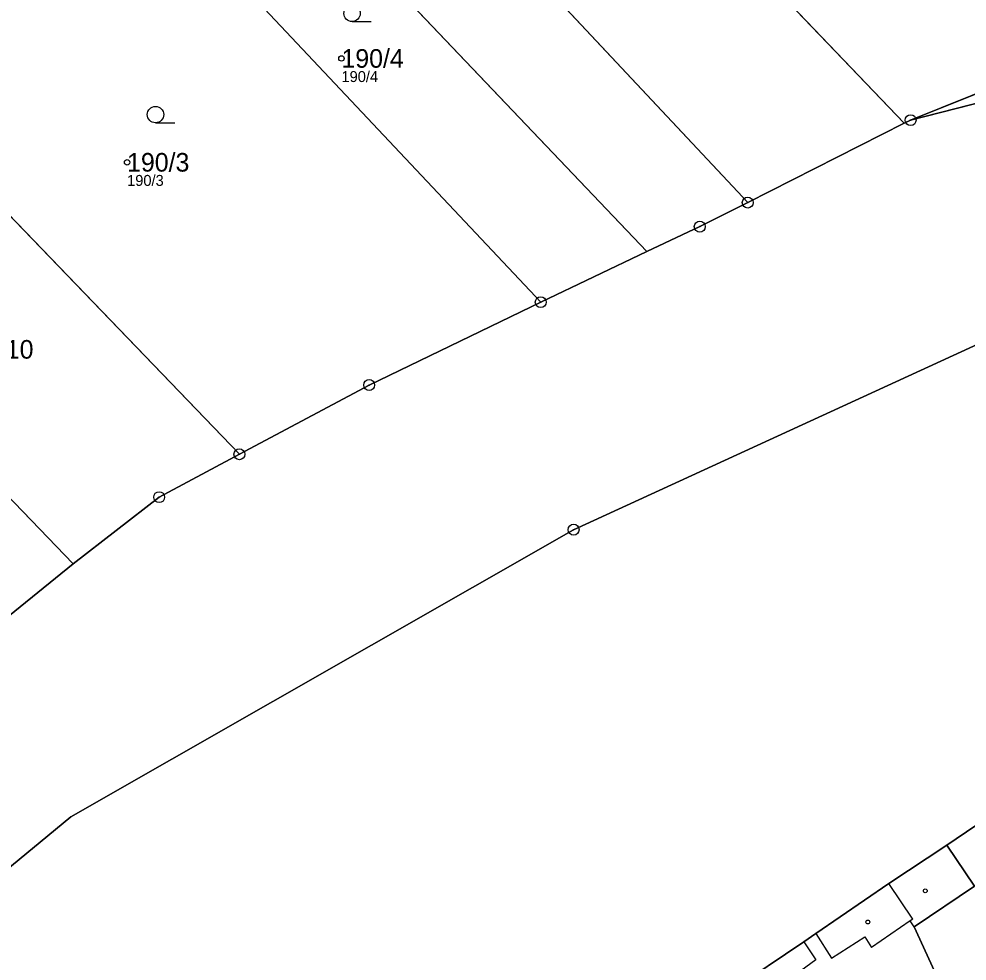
# Model space of a CAD drawing. Extents: x -734965 to -732523, y -1026217 to -1023680.
# Drawn here: x -733942.2 to -733855.6, y -1024628.8 to -1024542.7 of the extents above; entities that cross this region are included whole.
import ezdxf

# ---------------------------------------------------------------- set-up
doc = ezdxf.new("R2010")
doc.units = 0
for name, color, linetype in [('Vrstva 1', 7, 'Continuous'), ('Vrstva 2', 7, 'Continuous'), ('Vrstva 3', 7, 'Continuous'), ('Vrstva 4', 7, 'Continuous'), ('Vrstva 5', 7, 'Continuous'), ('Vrstva 50', 7, 'Continuous'), ('Vrstva 51', 7, 'Continuous'), ('Vrstva 8', 7, 'Continuous')]:
    doc.layers.add(name, color=color, linetype=linetype)

msp = doc.modelspace()

# ---------------------------------------------------------------- linework, layer by layer
at = {"layer": 'Vrstva 1'}
for p, q in [((-733898.62, -1024513.32), (-733861.35, -1024552.24)), ((-733884.87, -1024563.97), (-733929.53, -1024517.05)), ((-733909.74, -1024523.1), (-733875.65, -1024559.51)), ((-733860.78, -1024551.98), (-733790.87, -1024534.07)), ((-733860.78, -1024551.98), (-733846.64, -1024546.29)), ((-733952.62, -1024550.79), (-733922.08, -1024582.51)), ((-733875.65, -1024559.51), (-733861.35, -1024552.24)), ((-733861.35, -1024552.24), (-733860.78, -1024551.98)), ((-733967.15, -1024561.45), (-733937.27, -1024592.53)), ((-733894.56, -1024568.61), (-733884.87, -1024563.97))]:
    msp.add_line(p, q, dxfattribs=at)
for points in [[(-733894.56, -1024568.61), (-733928.7, -1024532.3), (-733930.95, -1024529.9)], [(-733674.26, -1024550.82), (-733710.25, -1024547.89), (-733781.73, -1024552.69), (-733847.21, -1024569.05), (-733891.56, -1024589.4), (-733937.48, -1024615.65), (-733966.88, -1024639.91)], [(-733884.87, -1024563.97), (-733880.03, -1024561.71), (-733875.65, -1024559.51)], [(-733922.08, -1024582.51), (-733910.23, -1024576.18), (-733894.56, -1024568.61)], [(-733937.27, -1024592.53), (-733929.41, -1024586.43), (-733922.08, -1024582.51)], [(-733957.24, -1024608.33), (-733943.73, -1024597.76), (-733937.27, -1024592.53)], [(-733831.89, -1024605.54), (-733848.67, -1024612.26), (-733857.48, -1024618.22)], [(-733857.48, -1024618.22), (-733862.78, -1024621.72), (-733869.43, -1024626.31), (-733870.54, -1024627.06), (-733877.13, -1024631.52)], [(-733856.06, -1024635.24), (-733860.45, -1024625.68), (-733854.95, -1024621.96), (-733857.48, -1024618.22)]]:
    msp.add_lwpolyline(points, dxfattribs=at)
at = {"layer": 'Vrstva 3'}
for p, q in [((-733911.793, -1024542.97), (-733910.043, -1024542.97)), ((-733929.743, -1024552.22), (-733927.993, -1024552.22))]:
    msp.add_line(p, q, dxfattribs=at)
for centre in [(-733911.793, -1024542.22), (-733929.743, -1024551.47)]:
    msp.add_circle(centre, 0.75, dxfattribs=at)
at = {"layer": 'Vrstva 4'}
for p, q in [((-733860.57, -1024624.98), (-733862.78, -1024621.72)), ((-733860.57, -1024624.98), (-733860.81, -1024625.15)), ((-733860.81, -1024625.15), (-733864.35, -1024627.58)), ((-733860.45, -1024625.68), (-733860.81, -1024625.15)), ((-733869.43, -1024626.31), (-733868, -1024628.55)), ((-733868, -1024628.55), (-733864.97, -1024626.61)), ((-733864.97, -1024626.61), (-733864.35, -1024627.58)), ((-733870.54, -1024627.06), (-733869.42, -1024628.71)), ((-733869.42, -1024628.71), (-733875.41, -1024633.03))]:
    msp.add_line(p, q, dxfattribs=at)
at = {"layer": 'Vrstva 5'}
for centre in [(-733859.437, -1024622.399), (-733864.677, -1024625.249)]:
    msp.add_circle(centre, 0.175, dxfattribs=at)
at = {"layer": 'Vrstva 50'}
for centre in [(-733912.76, -1024546.34), (-733932.34, -1024555.83)]:
    msp.add_circle(centre, 0.25, dxfattribs=at)
at = {"layer": 'Vrstva 51'}
for points in [[(-733861.35, -1024552.24), (-733860.78, -1024551.98), (-733846.64, -1024546.29), (-733895.8, -1024494.55), (-733904.36, -1024502.83), (-733905.22, -1024503.68), (-733901.23, -1024507.9), (-733902.54, -1024509.18), (-733898.73, -1024513.21), (-733898.62, -1024513.32)], [(-733880.03, -1024561.71), (-733875.65, -1024559.51), (-733909.74, -1024523.1), (-733911.03, -1024521.72), (-733915.62, -1024526.02), (-733923.08, -1024518.25), (-733918.43, -1024513.82), (-733918.56, -1024513.68), (-733922.31, -1024509.61), (-733929.53, -1024517.05), (-733884.87, -1024563.97)], [(-733875.65, -1024559.51), (-733861.35, -1024552.24), (-733898.62, -1024513.32), (-733903.62, -1024517.95), (-733901.39, -1024520.54), (-733904.12, -1024523.22), (-733906.4, -1024520.53), (-733907.59, -1024521.63), (-733907.41, -1024521.82), (-733907.78, -1024522.12), (-733907.97, -1024521.93), (-733908.77, -1024522.67), (-733909, -1024522.43), (-733909.74, -1024523.1)], [(-733934.2, -1024526.47), (-733930.07, -1024522.56), (-733926.84, -1024526.03), (-733930.95, -1024529.9), (-733928.7, -1024532.3), (-733894.56, -1024568.61), (-733884.87, -1024563.97), (-733929.53, -1024517.05), (-733936.04, -1024524.5), (-733935.15, -1024525.46)], [(-733933.76, -1024532.3), (-733934.78, -1024533.09), (-733945.32, -1024541.27), (-733951.66, -1024534), (-733954.65, -1024536.9), (-733960.48, -1024542.53), (-733953.91, -1024549.43), (-733952.62, -1024550.79), (-733922.08, -1024582.51), (-733910.23, -1024576.18), (-733894.56, -1024568.61), (-733928.7, -1024532.3), (-733930.95, -1024529.9)], [(-733790.87, -1024534.07), (-733807.43, -1024536.03), (-733830.44, -1024541.82), (-733846.64, -1024546.29), (-733860.78, -1024551.98)], [(-733937.27, -1024592.53), (-733967.15, -1024561.45), (-733978.9, -1024549.42), (-733979.19, -1024549.12), (-733981.34, -1024546.89), (-734000.16, -1024564.69), (-733991.49, -1024573.85), (-733980.62, -1024573.84), (-733957.24, -1024608.33), (-733943.73, -1024597.76)], [(-733937.27, -1024592.53), (-733929.41, -1024586.43), (-733922.08, -1024582.51), (-733952.62, -1024550.79), (-733954.46, -1024552.58), (-733955.77, -1024551.23), (-733956.13, -1024551.58), (-733967.15, -1024561.45)], [(-733848.67, -1024612.26), (-733857.48, -1024618.22), (-733854.95, -1024621.96), (-733860.45, -1024625.68), (-733856.06, -1024635.24), (-733831.89, -1024605.54)], [(-733860.45, -1024625.68), (-733854.95, -1024621.96), (-733857.48, -1024618.22), (-733862.78, -1024621.72), (-733869.43, -1024626.31), (-733870.54, -1024627.06), (-733877.13, -1024631.52), (-733875.41, -1024633.03), (-733874.67, -1024633.68), (-733872.54, -1024635.55), (-733864.27, -1024642.27), (-733862.77, -1024643.49), (-733856.06, -1024635.24)]]:
    msp.add_lwpolyline(points, close=True, dxfattribs=at)
for points in [[(-733790.87, -1024534.07), (-733860.78, -1024551.98), (-733861.35, -1024552.24), (-733875.65, -1024559.51), (-733880.03, -1024561.71), (-733884.87, -1024563.97), (-733894.56, -1024568.61), (-733910.23, -1024576.18), (-733922.08, -1024582.51), (-733929.41, -1024586.43), (-733937.27, -1024592.53), (-733943.73, -1024597.76)], [(-733847.21, -1024569.05), (-733891.56, -1024589.4), (-733937.48, -1024615.65), (-733966.88, -1024639.91), (-733960.36, -1024646.07), (-733938.58, -1024665.85), (-733931.3, -1024672.8), (-733917.82, -1024662.5), (-733915.13, -1024660.11), (-733892, -1024642.74), (-733887.14, -1024639.07), (-733884.45, -1024637.04), (-733877.13, -1024631.52), (-733870.54, -1024627.06), (-733869.43, -1024626.31), (-733862.78, -1024621.72), (-733857.48, -1024618.22), (-733848.67, -1024612.26)], [(-733966.88, -1024639.91), (-733937.48, -1024615.65), (-733891.56, -1024589.4), (-733847.21, -1024569.05)]]:
    msp.add_lwpolyline(points, dxfattribs=at)
at = {"layer": 'Vrstva 8'}
for centre, radius in [((-733860.78, -1024551.98), 0.5), ((-733860.78, -1024551.98), 0.0303), ((-733875.65, -1024559.51), 0.5), ((-733875.65, -1024559.51), 0.0303), ((-733880.03, -1024561.71), 0.5), ((-733880.03, -1024561.71), 0.0303), ((-733894.56, -1024568.61), 0.5), ((-733894.56, -1024568.61), 0.0303), ((-733910.23, -1024576.18), 0.5), ((-733910.23, -1024576.18), 0.0303), ((-733922.08, -1024582.51), 0.5), ((-733922.08, -1024582.51), 0.0303), ((-733929.41, -1024586.43), 0.5), ((-733929.41, -1024586.43), 0.0303), ((-733891.56, -1024589.4), 0.5), ((-733891.56, -1024589.4), 0.0303)]:
    msp.add_circle(centre, radius, dxfattribs=at)

# ---------------------------------------------------------------- texts
at = {"layer": 'Vrstva 2'}
for s, p in [('190/4', (-733912.76, -1024547.19)), ('190/3', (-733932.34, -1024556.679)), ('190/10', (-733947.84, -1024573.77))]:
    msp.add_text(s, height=1.7, dxfattribs=at).set_placement(p)
at = {"layer": 'Vrstva 50'}
for s, p in [('190/4', (-733912.76, -1024548.496)), ('190/3', (-733932.34, -1024557.986))]:
    msp.add_text(s, height=1, dxfattribs=at).set_placement(p)

doc.saveas('drawing.dxf')
